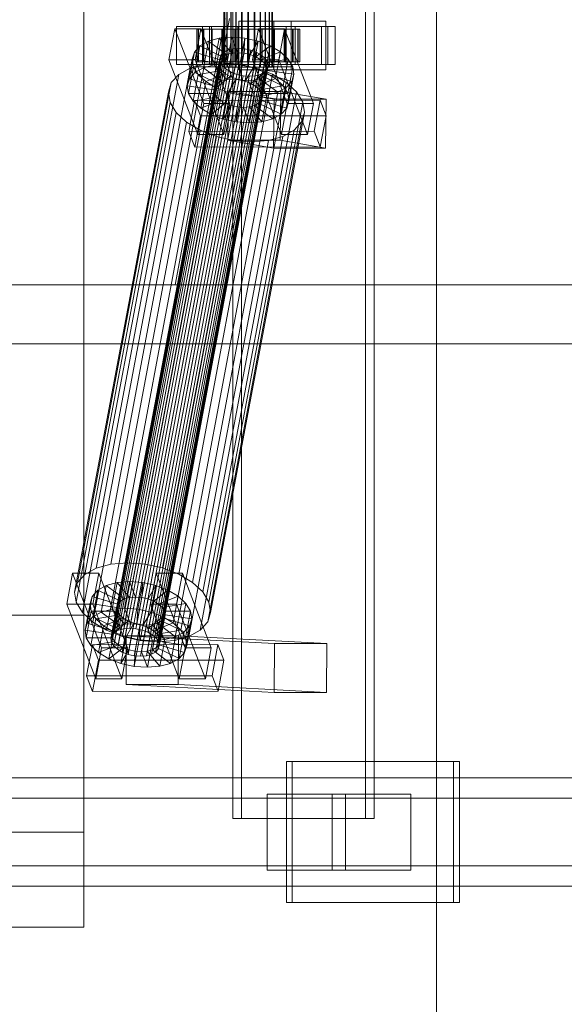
# Model space of a CAD drawing. Header units: millimetres. Extents: x -2233 to 61924, y -68080 to 6847.
# Tile 445 of 656: x 8955 to 9155, y -18494 to -18130. Entities that reach past the tile are written whole.
import ezdxf

# ---------------------------------------------------------------- set-up
doc = ezdxf.new("R2010")
doc.units = ezdxf.units.MM
for name, color, linetype, lineweight in [('COTAS_O', 1, 'Continuous', 0), ('superior_C01', 7, 'Continuous', 0), ('superior_mezcladora', 7, 'Continuous', 0)]:
    doc.layers.add(name, color=color, linetype=linetype, lineweight=lineweight)
doc.dimstyles.new('R19_100', dxfattribs={"dimtxt": 250, "dimasz": 150, "dimexe": 150, "dimexo": 80, "dimgap": 100, "dimtad": 1, "dimtih": 1, "dimtoh": 1, "dimdsep": 46, "dimcen": 0.09, "dimadec": 0, "dimazin": 0, "dimtfac": 1, "dimtdec": 4, "dimtofl": 0, "dimtmove": 0, "dimatfit": 3, "dimfxl": 1, "dimtolj": 1, "dimtzin": 0, "dimarcsym": 0})

# ---------------------------------------------------------------- blocks, each defined once
blk = doc.blocks.new('DIM_R27_41')
at = {"layer": 'COTAS_O'}
for p, q in [((9108.38, -17350), (9063.38, -17500)), ((9808.38, -17350), (9108.38, -17350)), ((9108.38, -18650), (9108.38, -17350)), ((9108.38, -17350), (9153.38, -17500)), ((9108.38, -18650), (9063.38, -18500)), ((9108.38, -18650), (9153.38, -18500)), ((9808.38, -18650), (9108.38, -18650))]:
    blk.add_line(p, q, dxfattribs=at)
blk.add_text('1300 O', height=250, rotation=90, dxfattribs=at).set_placement((9008.38, -18000))

msp = doc.modelspace()

# ---------------------------------------------------------------- linework, layer by layer
at = {"layer": 'superior_C01'}
for p, q in [((9033.245, -17575), (9033.245, -18425)), ((9036.481, -18425), (9036.481, -17575)), ((9082.164, -18425), (9082.164, -17575)), ((9085.399, -17575), (9085.399, -18425)), ((9029.94, -18148), (9029.94, -17852)), ((9030.221, -18148), (9030.221, -17852)), ((9030.273, -18148), (9030.273, -17852)), ((9031.095, -18148), (9031.095, -17852)), ((9031.196, -18148), (9031.196, -17852)), ((9032.505, -18148), (9032.505, -17852)), ((9032.647, -18148), (9032.647, -17852)), ((9034.352, -18148), (9034.352, -17852)), ((9034.527, -18148), (9034.527, -17852)), ((9036.513, -18148), (9036.513, -17852)), ((9036.708, -18148), (9036.708, -17852)), ((9038.839, -18148), (9038.839, -17852)), ((9039.04, -18148), (9039.04, -17852)), ((9041.171, -18148), (9041.171, -17852)), ((9041.366, -18148), (9041.366, -17852)), ((9043.352, -18148), (9043.352, -17852)), ((9043.526, -18148), (9043.526, -17852)), ((9045.232, -18148), (9045.232, -17852)), ((9045.374, -18148), (9045.374, -17852)), ((9046.683, -18148), (9046.683, -17852)), ((9046.784, -18148), (9046.784, -17852)), ((9047.606, -17852), (9047.606, -18148)), ((9047.658, -18148), (9047.658, -17852)), ((9047.939, -18148), (9047.939, -17852)), ((9030.483, -18130), (9012.039, -18228.298)), ((9013.647, -18228.298), (9032.091, -18130)), ((9054.77, -18131), (9035.511, -18131)), ((9035.511, -18131), (9035.511, -18149)), ((9048.345, -18131), (9035.511, -18131)), ((9048.345, -18149), (9048.345, -18131)), ((9048.345, -18131), (9067.604, -18131)), ((9054.77, -18149), (9054.77, -18131)), ((9054.77, -18131), (9067.604, -18131)), ((9067.604, -18131), (9067.604, -18149)), ((9011.888, -18133.859), (9009.737, -18145.327)), ((9021.518, -18133.847), (9011.888, -18133.859)), ((9022.521, -18161.391), (9011.888, -18133.859)), ((9022.146, -18133), (9012.516, -18133)), ((9012.516, -18133), (9012.516, -18147)), ((9025.458, -18133), (9012.516, -18133)), ((9019.366, -18145.315), (9021.518, -18133.847)), ((9020.533, -18134), (9019.941, -18134)), ((9019.941, -18134), (9029.94, -18134)), ((9019.941, -18146), (9019.941, -18134)), ((9019.941, -18134), (9020.643, -18134)), ((9022.38, -18134), (9020.533, -18134)), ((9020.533, -18134), (9030.221, -18134)), ((9020.533, -18146), (9020.533, -18134)), ((9020.643, -18134), (9030.273, -18134)), ((9020.643, -18146), (9020.643, -18134)), ((9020.643, -18134), (9022.592, -18134)), ((9021.518, -18133.847), (9032.151, -18161.379)), ((9068.252, -18133), (9022.029, -18133)), ((9022.029, -18133), (9022.029, -18147)), ((9024.726, -18133), (9022.029, -18133)), ((9022.146, -18147), (9022.146, -18133)), ((9022.146, -18133), (9035.087, -18133)), ((9025.355, -18134), (9022.38, -18134)), ((9022.38, -18134), (9031.095, -18134)), ((9022.38, -18146), (9022.38, -18134)), ((9022.592, -18134), (9031.196, -18134)), ((9022.592, -18146), (9022.592, -18134)), ((9022.592, -18134), (9025.656, -18134)), ((9024.726, -18147), (9024.726, -18133)), ((9024.726, -18133), (9070.948, -18133)), ((9029.256, -18134), (9025.355, -18134)), ((9025.355, -18134), (9032.505, -18134)), ((9025.355, -18146), (9025.355, -18134)), ((9025.458, -18147), (9025.458, -18133)), ((9025.458, -18133), (9035.087, -18133)), ((9025.656, -18134), (9032.647, -18134)), ((9025.656, -18146), (9025.656, -18134)), ((9025.656, -18134), (9029.624, -18134)), ((9033.817, -18134), (9029.256, -18134)), ((9029.256, -18134), (9034.352, -18134)), ((9029.256, -18146), (9029.256, -18134)), ((9029.624, -18134), (9034.527, -18134)), ((9029.624, -18146), (9029.624, -18134)), ((9029.624, -18134), (9034.228, -18134)), ((9029.94, -18134), (9030.221, -18134)), ((9029.94, -18134), (9029.94, -18146)), ((9030.273, -18134), (9029.94, -18134)), ((9030.221, -18134), (9031.095, -18134)), ((9030.221, -18134), (9030.221, -18146)), ((9030.273, -18134), (9030.273, -18146)), ((9031.196, -18134), (9030.273, -18134)), ((9031.095, -18134), (9032.505, -18134)), ((9031.095, -18134), (9031.095, -18146)), ((9031.196, -18134), (9031.196, -18146)), ((9032.647, -18134), (9031.196, -18134)), ((9032.505, -18134), (9034.352, -18134)), ((9032.505, -18134), (9032.505, -18146)), ((9032.647, -18134), (9032.647, -18146)), ((9034.527, -18134), (9032.647, -18134)), ((9038.727, -18134), (9033.817, -18134)), ((9033.817, -18134), (9036.513, -18134)), ((9033.817, -18146), (9033.817, -18134)), ((9034.228, -18134), (9036.708, -18134)), ((9034.228, -18146), (9034.228, -18134)), ((9034.228, -18134), (9039.152, -18134)), ((9034.352, -18134), (9036.513, -18134)), ((9034.352, -18134), (9034.352, -18146)), ((9034.527, -18134), (9034.527, -18146)), ((9036.708, -18134), (9034.527, -18134)), ((9035.087, -18133), (9035.087, -18147)), ((9036.513, -18134), (9038.839, -18134)), ((9036.513, -18134), (9036.513, -18146)), ((9036.708, -18134), (9036.708, -18146)), ((9039.04, -18134), (9036.708, -18134)), ((9043.651, -18134), (9038.727, -18134)), ((9038.727, -18134), (9038.839, -18134)), ((9038.727, -18146), (9038.727, -18134)), ((9038.839, -18134), (9041.171, -18134)), ((9038.839, -18134), (9038.839, -18146)), ((9039.152, -18134), (9039.04, -18134)), ((9039.04, -18134), (9039.04, -18146)), ((9041.366, -18134), (9039.04, -18134)), ((9039.152, -18146), (9039.152, -18134)), ((9039.152, -18134), (9044.062, -18134)), ((9042.703, -18133.821), (9040.552, -18145.289)), ((9043.651, -18134), (9041.171, -18134)), ((9041.171, -18134), (9043.352, -18134)), ((9041.171, -18134), (9041.171, -18146)), ((9044.062, -18134), (9041.366, -18134)), ((9041.366, -18134), (9041.366, -18146)), ((9043.526, -18134), (9041.366, -18134)), ((9052.333, -18133.809), (9042.703, -18133.821)), ((9053.336, -18161.353), (9042.703, -18133.821)), ((9052.961, -18133), (9043.331, -18133)), ((9043.331, -18133), (9043.331, -18147)), ((9056.273, -18133), (9043.331, -18133)), ((9048.255, -18134), (9043.352, -18134)), ((9043.352, -18134), (9045.232, -18134)), ((9043.352, -18134), (9043.352, -18146)), ((9048.623, -18134), (9043.526, -18134)), ((9043.526, -18134), (9043.526, -18146)), ((9045.374, -18134), (9043.526, -18134)), ((9048.255, -18134), (9043.651, -18134)), ((9043.651, -18146), (9043.651, -18134)), ((9044.062, -18146), (9044.062, -18134)), ((9044.062, -18134), (9048.623, -18134)), ((9052.223, -18134), (9045.232, -18134)), ((9045.232, -18134), (9046.683, -18134)), ((9045.232, -18134), (9045.232, -18146)), ((9052.524, -18134), (9045.374, -18134)), ((9045.374, -18134), (9045.374, -18146)), ((9046.784, -18134), (9045.374, -18134)), ((9055.287, -18134), (9046.683, -18134)), ((9046.683, -18134), (9047.606, -18134)), ((9046.683, -18134), (9046.683, -18146)), ((9055.499, -18134), (9046.784, -18134)), ((9046.784, -18134), (9046.784, -18146)), ((9047.658, -18134), (9046.784, -18134)), ((9047.606, -18134), (9057.236, -18134)), ((9047.606, -18146), (9047.606, -18134)), ((9047.606, -18134), (9047.939, -18134)), ((9057.346, -18134), (9047.658, -18134)), ((9047.658, -18134), (9047.658, -18146)), ((9047.939, -18134), (9047.658, -18134)), ((9057.938, -18134), (9047.939, -18134)), ((9047.939, -18134), (9047.939, -18146)), ((9052.223, -18134), (9048.255, -18134)), ((9048.255, -18146), (9048.255, -18134)), ((9048.623, -18146), (9048.623, -18134)), ((9048.623, -18134), (9052.524, -18134)), ((9050.181, -18145.277), (9052.333, -18133.809)), ((9055.287, -18134), (9052.223, -18134)), ((9052.223, -18146), (9052.223, -18134)), ((9052.333, -18133.809), (9062.966, -18161.341)), ((9052.524, -18146), (9052.524, -18134)), ((9052.524, -18134), (9055.499, -18134)), ((9052.961, -18147), (9052.961, -18133)), ((9052.961, -18133), (9065.902, -18133)), ((9057.236, -18134), (9055.287, -18134)), ((9055.287, -18146), (9055.287, -18134)), ((9055.499, -18146), (9055.499, -18134)), ((9055.499, -18134), (9057.346, -18134)), ((9056.273, -18147), (9056.273, -18133)), ((9056.273, -18133), (9065.902, -18133)), ((9057.236, -18134), (9057.236, -18146)), ((9057.938, -18134), (9057.236, -18134)), ((9057.346, -18146), (9057.346, -18134)), ((9057.346, -18134), (9057.938, -18134)), ((9057.938, -18146), (9057.938, -18134)), ((9065.902, -18133), (9065.902, -18147)), ((9068.252, -18147), (9068.252, -18133)), ((9068.252, -18133), (9070.948, -18133)), ((9070.948, -18133), (9070.948, -18147)), ((9024.259, -18138.419), (9021.138, -18140.156)), ((9022.414, -18148.249), (9024.259, -18138.419)), ((9028.251, -18137.325), (9024.259, -18138.419)), ((9024.259, -18138.419), (9030.992, -18143.38)), ((9026.407, -18147.155), (9028.251, -18137.325)), ((9032.843, -18136.948), (9028.251, -18137.325)), ((9028.251, -18137.325), (9032.883, -18142.862)), ((9030.999, -18146.777), (9032.843, -18136.948)), ((9037.722, -18137.313), (9032.843, -18136.948)), ((9032.843, -18136.948), (9035.058, -18142.683)), ((9035.878, -18147.143), (9037.722, -18137.313)), ((9037.722, -18137.313), (9037.369, -18142.856)), ((9042.555, -18138.396), (9037.722, -18137.313)), ((9042.555, -18138.396), (9039.659, -18143.369)), ((9040.711, -18148.226), (9042.555, -18138.396)), ((9047.013, -18140.123), (9042.555, -18138.396)), ((8989.705, -18356.363), (9029.821, -18142.565)), ((8991.183, -18355.541), (9031.299, -18141.742)), ((8993.074, -18355.022), (9033.191, -18141.224)), ((8995.249, -18354.844), (9035.366, -18141.045)), ((8997.56, -18355.017), (9037.677, -18141.218)), ((8999.85, -18355.53), (9039.966, -18141.731)), ((9001.962, -18356.348), (9042.078, -18142.549)), ((9017.258, -18152.246), (9019.102, -18142.416)), ((9019.102, -18142.416), (9018.29, -18145.047)), ((9021.138, -18140.156), (9019.102, -18142.416)), ((9019.102, -18142.416), (9028.55, -18145.274)), ((9019.294, -18149.985), (9021.138, -18140.156)), ((9021.138, -18140.156), (9029.514, -18144.203)), ((9029.821, -18142.565), (9028.857, -18143.635)), ((9031.299, -18141.742), (9029.821, -18142.565)), ((9033.191, -18141.224), (9031.299, -18141.742)), ((9032.883, -18142.862), (9035.058, -18142.683)), ((9035.366, -18141.045), (9033.191, -18141.224)), ((9035.058, -18142.683), (9033.214, -18152.513)), ((9035.058, -18142.683), (9037.369, -18142.856)), ((9037.677, -18141.218), (9035.366, -18141.045)), ((9039.966, -18141.731), (9037.677, -18141.218)), ((9042.078, -18142.549), (9039.966, -18141.731)), ((9047.013, -18140.123), (9041.771, -18144.188)), ((9043.868, -18143.617), (9042.078, -18142.549)), ((9050.793, -18142.377), (9043.561, -18145.255)), ((9045.169, -18149.953), (9047.013, -18140.123)), ((9050.793, -18142.377), (9047.013, -18140.123)), ((9048.948, -18152.207), (9050.793, -18142.377)), ((9053.636, -18145.003), (9050.793, -18142.377)), ((8988.356, -18358.68), (9028.472, -18144.881)), ((8988.576, -18360.017), (9028.693, -18146.218)), ((8988.741, -18357.434), (9028.857, -18143.635)), ((9003.752, -18357.415), (9043.868, -18143.617)), ((9005.098, -18358.659), (9045.215, -18144.861)), ((9046.026, -18146.196), (9005.91, -18359.995)), ((9009.737, -18145.327), (9019.366, -18145.315)), ((9009.737, -18145.327), (9020.369, -18172.859)), ((9016.445, -18154.877), (9018.29, -18145.047)), ((9018.29, -18145.047), (9028.165, -18146.52)), ((9018.29, -18145.047), (9018.756, -18147.868)), ((9029.999, -18172.847), (9019.366, -18145.315)), ((9029.94, -18146), (9019.941, -18146)), ((9019.941, -18146), (9020.533, -18146)), ((9020.643, -18146), (9019.941, -18146)), ((9030.221, -18146), (9020.533, -18146)), ((9020.533, -18146), (9022.38, -18146)), ((9030.273, -18146), (9020.643, -18146)), ((9022.592, -18146), (9020.643, -18146)), ((9031.095, -18146), (9022.38, -18146)), ((9022.38, -18146), (9025.355, -18146)), ((9031.196, -18146), (9022.592, -18146)), ((9025.656, -18146), (9022.592, -18146)), ((9032.505, -18146), (9025.355, -18146)), ((9025.355, -18146), (9029.256, -18146)), ((9032.647, -18146), (9025.656, -18146)), ((9029.624, -18146), (9025.656, -18146)), ((9028.55, -18145.274), (9026.705, -18155.103)), ((9029.514, -18144.203), (9027.67, -18154.033)), ((9028.165, -18146.52), (9028.55, -18145.274)), ((9028.857, -18143.635), (9028.472, -18144.881)), ((9028.472, -18144.881), (9028.693, -18146.218)), ((9028.55, -18145.274), (9029.514, -18144.203)), ((9028.693, -18146.218), (9029.504, -18147.554)), ((9030.992, -18143.38), (9029.148, -18153.21)), ((9034.352, -18146), (9029.256, -18146)), ((9029.256, -18146), (9033.817, -18146)), ((9029.514, -18144.203), (9030.992, -18143.38)), ((9034.527, -18146), (9029.624, -18146)), ((9034.228, -18146), (9029.624, -18146)), ((9030.221, -18146), (9029.94, -18146)), ((9029.94, -18146), (9030.273, -18146)), ((9031.095, -18146), (9030.221, -18146)), ((9030.273, -18146), (9031.196, -18146)), ((9030.992, -18143.38), (9032.883, -18142.862)), ((9032.883, -18142.862), (9031.039, -18152.692)), ((9032.505, -18146), (9031.095, -18146)), ((9031.196, -18146), (9032.647, -18146)), ((9034.352, -18146), (9032.505, -18146)), ((9032.647, -18146), (9034.527, -18146)), ((9036.513, -18146), (9033.817, -18146)), ((9033.817, -18146), (9038.727, -18146)), ((9036.708, -18146), (9034.228, -18146)), ((9039.152, -18146), (9034.228, -18146)), ((9036.513, -18146), (9034.352, -18146)), ((9034.527, -18146), (9036.708, -18146)), ((9037.369, -18142.856), (9035.525, -18152.686)), ((9038.839, -18146), (9036.513, -18146)), ((9036.708, -18146), (9039.04, -18146)), ((9037.369, -18142.856), (9039.659, -18143.369)), ((9039.659, -18143.369), (9037.814, -18153.199)), ((9038.839, -18146), (9038.727, -18146)), ((9038.727, -18146), (9043.651, -18146)), ((9041.171, -18146), (9038.839, -18146)), ((9039.04, -18146), (9039.152, -18146)), ((9039.04, -18146), (9041.366, -18146)), ((9044.062, -18146), (9039.152, -18146)), ((9039.659, -18143.369), (9041.771, -18144.188)), ((9041.771, -18144.188), (9039.926, -18154.017)), ((9040.552, -18145.289), (9050.181, -18145.277)), ((9040.552, -18145.289), (9051.184, -18172.821)), ((9043.352, -18146), (9041.171, -18146)), ((9041.171, -18146), (9043.651, -18146)), ((9041.366, -18146), (9044.062, -18146)), ((9041.366, -18146), (9043.526, -18146)), ((9043.561, -18145.255), (9041.716, -18155.085)), ((9041.771, -18144.188), (9043.561, -18145.255)), ((9045.232, -18146), (9043.352, -18146)), ((9043.352, -18146), (9048.255, -18146)), ((9043.526, -18146), (9048.623, -18146)), ((9043.526, -18146), (9045.374, -18146)), ((9043.561, -18145.255), (9044.907, -18146.499)), ((9043.651, -18146), (9048.255, -18146)), ((9045.215, -18144.861), (9043.868, -18143.617)), ((9048.623, -18146), (9044.062, -18146)), ((9053.636, -18145.003), (9044.907, -18146.499)), ((9046.026, -18146.196), (9045.215, -18144.861)), ((9046.683, -18146), (9045.232, -18146)), ((9045.232, -18146), (9052.223, -18146)), ((9045.374, -18146), (9052.524, -18146)), ((9045.374, -18146), (9046.784, -18146)), ((9046.247, -18147.533), (9046.026, -18146.196)), ((9047.606, -18146), (9046.683, -18146)), ((9046.683, -18146), (9055.287, -18146)), ((9046.784, -18146), (9055.499, -18146)), ((9046.784, -18146), (9047.658, -18146)), ((9057.236, -18146), (9047.606, -18146)), ((9047.939, -18146), (9047.606, -18146)), ((9047.658, -18146), (9057.346, -18146)), ((9047.658, -18146), (9047.939, -18146)), ((9047.939, -18146), (9057.938, -18146)), ((9048.255, -18146), (9052.223, -18146)), ((9052.524, -18146), (9048.623, -18146)), ((9060.814, -18172.809), (9050.181, -18145.277)), ((9051.791, -18154.833), (9053.636, -18145.003)), ((9052.223, -18146), (9055.287, -18146)), ((9055.499, -18146), (9052.524, -18146)), ((9055.348, -18147.823), (9053.636, -18145.003)), ((9055.287, -18146), (9057.236, -18146)), ((9057.346, -18146), (9055.499, -18146)), ((9057.236, -18146), (9057.938, -18146)), ((9057.938, -18146), (9057.346, -18146)), ((8982.907, -18332.659), (9017.49, -18148.35)), ((8988.244, -18331.197), (9022.827, -18146.887)), ((8989.388, -18361.352), (9029.504, -18147.554)), ((8990.734, -18362.596), (9030.851, -18148.798)), ((8992.524, -18363.664), (9032.641, -18149.865)), ((8994.383, -18330.692), (9028.966, -18146.383)), ((9000.905, -18331.181), (9035.488, -18146.872)), ((9004.781, -18363.648), (9044.897, -18149.85)), ((9005.745, -18362.578), (9045.862, -18148.779)), ((9006.13, -18361.332), (9046.247, -18147.533)), ((9007.367, -18332.629), (9041.95, -18148.32)), ((9012.516, -18147), (9022.146, -18147)), ((9012.516, -18147), (9025.458, -18147)), ((9017.49, -18148.35), (9013.319, -18150.672)), ((9016.911, -18157.698), (9018.756, -18147.868)), ((9017.258, -18152.246), (9019.294, -18149.985)), ((9022.827, -18146.887), (9017.49, -18148.35)), ((9018.756, -18147.868), (9028.385, -18147.856)), ((9018.756, -18147.868), (9020.468, -18150.688)), ((9019.294, -18149.985), (9022.414, -18148.249)), ((9027.67, -18154.033), (9019.294, -18149.985)), ((9020.468, -18150.688), (9029.197, -18149.192)), ((9022.029, -18147), (9068.252, -18147)), ((9022.029, -18147), (9024.726, -18147)), ((9035.087, -18147), (9022.146, -18147)), ((9022.414, -18148.249), (9026.407, -18147.155)), ((9029.148, -18153.21), (9022.414, -18148.249)), ((9028.966, -18146.383), (9022.827, -18146.887)), ((9070.948, -18147), (9024.726, -18147)), ((9035.087, -18147), (9025.458, -18147)), ((9028.165, -18146.52), (9026.32, -18156.35)), ((9026.407, -18147.155), (9030.999, -18146.777)), ((9031.039, -18152.692), (9026.407, -18147.155)), ((9028.385, -18147.856), (9026.541, -18157.686)), ((9029.197, -18149.192), (9027.352, -18159.022)), ((9028.385, -18147.856), (9028.165, -18146.52)), ((9029.197, -18149.192), (9028.385, -18147.856)), ((9035.488, -18146.872), (9028.966, -18146.383)), ((9030.543, -18150.436), (9029.197, -18149.192)), ((9029.504, -18147.554), (9030.851, -18148.798)), ((9030.273, -18148), (9029.94, -18148)), ((9029.94, -18148), (9030.221, -18148)), ((9030.221, -18148), (9031.095, -18148)), ((9031.196, -18148), (9030.273, -18148)), ((9030.851, -18148.798), (9032.641, -18149.865)), ((9033.214, -18152.513), (9030.999, -18146.777)), ((9030.999, -18146.777), (9035.878, -18147.143)), ((9031.095, -18148), (9032.505, -18148)), ((9032.647, -18148), (9031.196, -18148)), ((9032.505, -18148), (9034.352, -18148)), ((9032.641, -18149.865), (9034.753, -18150.683)), ((9034.527, -18148), (9032.647, -18148)), ((9034.352, -18148), (9036.513, -18148)), ((9036.708, -18148), (9034.527, -18148)), ((9041.95, -18148.32), (9035.488, -18146.872)), ((9035.511, -18149), (9054.77, -18149)), ((9048.345, -18149), (9035.511, -18149)), ((9035.525, -18152.686), (9035.878, -18147.143)), ((9035.878, -18147.143), (9040.711, -18148.226)), ((9036.513, -18148), (9038.839, -18148)), ((9039.04, -18148), (9036.708, -18148)), ((9037.814, -18153.199), (9040.711, -18148.226)), ((9038.839, -18148), (9041.171, -18148)), ((9041.366, -18148), (9039.04, -18148)), ((9039.926, -18154.017), (9045.169, -18149.953)), ((9040.711, -18148.226), (9045.169, -18149.953)), ((9041.171, -18148), (9043.352, -18148)), ((9043.526, -18148), (9041.366, -18148)), ((9047.91, -18150.629), (9041.95, -18148.32)), ((9044.907, -18146.499), (9043.063, -18156.329)), ((9043.331, -18147), (9052.961, -18147)), ((9043.331, -18147), (9056.273, -18147)), ((9043.352, -18148), (9045.232, -18148)), ((9043.419, -18150.672), (9044.897, -18149.85)), ((9045.374, -18148), (9043.526, -18148)), ((9043.874, -18157.665), (9045.719, -18147.835)), ((9045.939, -18149.171), (9044.095, -18159.001)), ((9044.897, -18149.85), (9045.862, -18148.779)), ((9044.907, -18146.499), (9045.719, -18147.835)), ((9045.169, -18149.953), (9048.948, -18152.207)), ((9045.232, -18148), (9046.683, -18148)), ((9046.784, -18148), (9045.374, -18148)), ((9045.939, -18149.171), (9045.554, -18150.417)), ((9045.719, -18147.835), (9055.348, -18147.823)), ((9045.719, -18147.835), (9045.939, -18149.171)), ((9045.862, -18148.779), (9046.247, -18147.533)), ((9055.814, -18150.644), (9045.939, -18149.171)), ((9046.683, -18148), (9047.606, -18148)), ((9047.658, -18148), (9046.784, -18148)), ((9047.606, -18148), (9047.939, -18148)), ((9047.939, -18148), (9047.658, -18148)), ((9067.604, -18149), (9048.345, -18149)), ((9065.902, -18147), (9052.961, -18147)), ((9055.348, -18147.823), (9053.504, -18157.653)), ((9067.604, -18149), (9054.77, -18149)), ((9055.814, -18150.644), (9055.348, -18147.823)), ((9065.902, -18147), (9056.273, -18147)), ((9070.948, -18147), (9068.252, -18147)), ((8978.736, -18334.981), (9013.319, -18150.672)), ((8994.636, -18364.482), (9034.753, -18150.683)), ((8996.926, -18364.995), (9037.042, -18151.196)), ((8999.237, -18365.168), (9039.353, -18151.369)), ((9001.412, -18364.989), (9041.528, -18151.191)), ((9003.303, -18364.471), (9043.419, -18150.672)), ((9013.319, -18150.672), (9010.597, -18153.694)), ((9013.326, -18334.938), (9047.91, -18150.629)), ((9016.445, -18154.877), (9017.258, -18152.246)), ((9026.705, -18155.103), (9017.258, -18152.246)), ((9018.624, -18160.518), (9020.468, -18150.688)), ((9020.468, -18150.688), (9023.311, -18153.314)), ((9021.467, -18163.144), (9023.311, -18153.314)), ((9023.311, -18153.314), (9030.543, -18150.436)), ((9023.311, -18153.314), (9027.091, -18155.567)), ((9027.091, -18155.567), (9032.333, -18151.503)), ((9029.148, -18153.21), (9027.67, -18154.033)), ((9030.543, -18150.436), (9028.699, -18160.266)), ((9031.039, -18152.692), (9029.148, -18153.21)), ((9032.333, -18151.503), (9030.489, -18161.333)), ((9032.333, -18151.503), (9030.543, -18150.436)), ((9033.214, -18152.513), (9031.039, -18152.692)), ((9031.549, -18157.295), (9034.445, -18152.321)), ((9034.445, -18152.321), (9032.333, -18151.503)), ((9034.445, -18152.321), (9032.601, -18162.151)), ((9035.525, -18152.686), (9033.214, -18152.513)), ((9036.735, -18152.835), (9034.445, -18152.321)), ((9034.753, -18150.683), (9037.042, -18151.196)), ((9036.735, -18152.835), (9034.89, -18162.664)), ((9037.814, -18153.199), (9035.525, -18152.686)), ((9036.382, -18158.378), (9036.735, -18152.835)), ((9039.046, -18153.008), (9036.735, -18152.835)), ((9037.042, -18151.196), (9039.353, -18151.369)), ((9039.046, -18153.008), (9037.201, -18162.837)), ((9039.926, -18154.017), (9037.814, -18153.199)), ((9041.221, -18152.829), (9039.046, -18153.008)), ((9041.261, -18158.743), (9039.046, -18153.008)), ((9039.353, -18151.369), (9041.528, -18151.191)), ((9041.221, -18152.829), (9039.376, -18162.659)), ((9043.112, -18152.311), (9041.221, -18152.829)), ((9045.853, -18158.366), (9041.221, -18152.829)), ((9043.112, -18152.311), (9041.267, -18162.14)), ((9041.528, -18151.191), (9043.419, -18150.672)), ((9041.716, -18155.085), (9048.948, -18152.207)), ((9044.59, -18151.488), (9042.746, -18161.318)), ((9044.59, -18151.488), (9043.112, -18152.311)), ((9049.845, -18157.272), (9043.112, -18152.311)), ((9045.554, -18150.417), (9043.71, -18160.247)), ((9045.554, -18150.417), (9044.59, -18151.488)), ((9052.966, -18155.535), (9044.59, -18151.488)), ((9055.001, -18153.275), (9045.554, -18150.417)), ((9052.962, -18153.641), (9047.91, -18150.629)), ((9048.948, -18152.207), (9051.791, -18154.833)), ((9052.966, -18155.535), (9055.001, -18153.275)), ((9053.157, -18163.105), (9055.001, -18153.275)), ((9053.97, -18160.474), (9055.814, -18150.644)), ((9055.001, -18153.275), (9055.814, -18150.644)), ((8974.927, -18341.52), (9009.511, -18157.211)), ((8976.014, -18338.003), (9010.597, -18153.694)), ((9010.597, -18153.694), (9009.511, -18157.211)), ((9009.511, -18157.211), (9010.133, -18160.982)), ((9026.32, -18156.35), (9016.445, -18154.877)), ((9016.911, -18157.698), (9016.445, -18154.877)), ((9018.379, -18337.95), (9052.962, -18153.641)), ((9022.179, -18341.461), (9056.762, -18157.152)), ((9025.246, -18165.397), (9027.091, -18155.567)), ((9026.705, -18155.103), (9026.32, -18156.35)), ((9026.32, -18156.35), (9026.541, -18157.686)), ((9027.67, -18154.033), (9026.705, -18155.103)), ((9027.091, -18155.567), (9031.549, -18157.295)), ((9031.707, -18156.962), (9031.483, -18174.943)), ((9050.966, -18156.962), (9031.707, -18156.962)), ((9048.45, -18159.83), (9031.707, -18156.962)), ((9041.716, -18155.085), (9039.926, -18154.017)), ((9043.063, -18156.329), (9041.716, -18155.085)), ((9043.063, -18156.329), (9051.791, -18154.833)), ((9043.874, -18157.665), (9043.063, -18156.329)), ((9049.845, -18157.272), (9052.966, -18155.535)), ((9050.742, -18174.943), (9050.966, -18156.962)), ((9050.966, -18156.962), (9067.71, -18159.83)), ((9051.121, -18165.365), (9052.966, -18155.535)), ((9051.791, -18154.833), (9053.504, -18157.653)), ((9056.762, -18157.152), (9052.962, -18153.641)), ((9059.052, -18160.922), (9056.762, -18157.152)), ((9026.541, -18157.686), (9016.911, -18157.698)), ((9018.624, -18160.518), (9016.911, -18157.698)), ((9019.189, -18160.247), (9017.037, -18171.715)), ((9027.352, -18159.022), (9018.624, -18160.518)), ((9021.467, -18163.144), (9018.624, -18160.518)), ((9065.412, -18160.19), (9019.189, -18160.247)), ((9021.404, -18165.983), (9019.189, -18160.247)), ((9028.699, -18160.266), (9021.467, -18163.144)), ((9026.541, -18157.686), (9027.352, -18159.022)), ((9027.352, -18159.022), (9028.699, -18160.266)), ((9028.699, -18160.266), (9030.489, -18161.333)), ((9029.704, -18167.125), (9031.549, -18157.295)), ((9031.549, -18157.295), (9036.382, -18158.378)), ((9034.537, -18168.208), (9036.382, -18158.378)), ((9036.382, -18158.378), (9041.261, -18158.743)), ((9039.416, -18168.573), (9041.261, -18158.743)), ((9041.261, -18158.743), (9045.853, -18158.366)), ((9042.746, -18161.318), (9043.71, -18160.247)), ((9043.71, -18160.247), (9044.095, -18159.001)), ((9043.71, -18160.247), (9053.157, -18163.105)), ((9053.504, -18157.653), (9043.874, -18157.665)), ((9044.095, -18159.001), (9043.874, -18157.665)), ((9044.008, -18168.196), (9045.853, -18158.366)), ((9044.095, -18159.001), (9053.97, -18160.474)), ((9045.853, -18158.366), (9049.845, -18157.272)), ((9048.001, -18167.102), (9049.845, -18157.272)), ((9048.227, -18177.811), (9048.45, -18159.83)), ((9048.45, -18159.83), (9067.71, -18159.83)), ((9053.97, -18160.474), (9053.157, -18163.105)), ((9053.504, -18157.653), (9053.97, -18160.474)), ((9063.26, -18171.658), (9065.412, -18160.19)), ((9065.412, -18160.19), (9067.627, -18165.926)), ((9067.71, -18159.83), (9067.486, -18177.811)), ((8975.55, -18345.291), (9010.133, -18160.982)), ((9010.133, -18160.982), (9012.423, -18164.752)), ((9020.369, -18172.859), (9022.521, -18161.391)), ((9025.246, -18165.397), (9021.467, -18163.144)), ((9022.521, -18161.391), (9032.151, -18161.379)), ((9059.052, -18160.922), (9024.469, -18345.231)), ((9030.489, -18161.333), (9025.246, -18165.397)), ((9032.601, -18162.151), (9029.704, -18167.125)), ((9032.151, -18161.379), (9029.999, -18172.847)), ((9030.489, -18161.333), (9032.601, -18162.151)), ((9032.601, -18162.151), (9034.89, -18162.664)), ((9034.89, -18162.664), (9034.537, -18168.208)), ((9034.89, -18162.664), (9037.201, -18162.837)), ((9037.201, -18162.837), (9039.376, -18162.659)), ((9037.201, -18162.837), (9039.416, -18168.573)), ((9039.376, -18162.659), (9041.267, -18162.14)), ((9039.376, -18162.659), (9044.008, -18168.196)), ((9041.267, -18162.14), (9042.746, -18161.318)), ((9041.267, -18162.14), (9048.001, -18167.102)), ((9042.746, -18161.318), (9051.121, -18165.365)), ((9053.157, -18163.105), (9051.121, -18165.365)), ((9051.184, -18172.821), (9053.336, -18161.353)), ((9053.336, -18161.353), (9062.966, -18161.341)), ((9059.675, -18164.693), (9059.052, -18160.922)), ((9062.966, -18161.341), (9060.814, -18172.809)), ((8977.84, -18349.061), (9012.423, -18164.752)), ((9012.423, -18164.752), (9016.224, -18168.263)), ((9019.253, -18177.451), (9021.404, -18165.983)), ((9021.404, -18165.983), (9067.627, -18165.926)), ((9025.092, -18349.002), (9059.675, -18164.693)), ((9029.704, -18167.125), (9025.246, -18165.397)), ((9034.537, -18168.208), (9029.704, -18167.125)), ((9048.001, -18167.102), (9044.008, -18168.196)), ((9051.121, -18165.365), (9048.001, -18167.102)), ((9058.588, -18168.21), (9059.675, -18164.693)), ((9067.627, -18165.926), (9065.475, -18177.394)), ((8981.64, -18352.572), (9016.224, -18168.263)), ((8986.693, -18355.584), (9021.276, -18171.275)), ((9016.224, -18168.263), (9021.276, -18171.275)), ((9017.037, -18171.715), (9063.26, -18171.658)), ((9017.037, -18171.715), (9019.253, -18177.451)), ((9021.276, -18171.275), (9027.236, -18173.584)), ((9021.284, -18355.541), (9055.867, -18171.232)), ((9024.005, -18352.519), (9058.588, -18168.21)), ((9039.416, -18168.573), (9034.537, -18168.208)), ((9044.008, -18168.196), (9039.416, -18168.573)), ((9051.695, -18173.554), (9055.867, -18171.232)), ((9055.867, -18171.232), (9058.588, -18168.21)), ((9065.475, -18177.394), (9063.26, -18171.658)), ((8992.653, -18357.893), (9027.236, -18173.584)), ((8999.114, -18359.341), (9033.697, -18175.032)), ((9011.775, -18359.326), (9046.358, -18175.016)), ((9017.112, -18357.863), (9051.695, -18173.554)), ((9029.999, -18172.847), (9020.369, -18172.859)), ((9027.236, -18173.584), (9033.697, -18175.032)), ((9031.483, -18174.943), (9050.742, -18174.943)), ((9048.227, -18177.811), (9031.483, -18174.943)), ((9033.697, -18175.032), (9040.219, -18175.521)), ((9040.219, -18175.521), (9046.358, -18175.016)), ((9046.358, -18175.016), (9051.695, -18173.554)), ((9067.486, -18177.811), (9050.742, -18174.943)), ((9060.814, -18172.809), (9051.184, -18172.821)), ((9005.636, -18359.83), (9040.219, -18175.521)), ((9065.475, -18177.394), (9019.253, -18177.451)), ((9067.486, -18177.811), (9048.227, -18177.811)), ((9012.039, -18228.298), (8578.496, -18228.298)), ((8580.104, -18228.298), (9013.647, -18228.298)), ((9012.039, -18228.298), (9013.647, -18228.298)), ((9445.582, -18228.298), (9012.039, -18228.298)), ((9013.647, -18228.298), (9447.19, -18228.298)), ((10242.208, -18250), (1103.221, -18250)), ((1104.577, -18250), (10243.564, -18250)), ((8982.907, -18332.659), (8988.244, -18331.197)), ((8988.244, -18331.197), (8994.383, -18330.692)), ((8994.383, -18330.692), (9000.905, -18331.181)), ((9000.905, -18331.181), (9007.367, -18332.629)), ((8974.231, -18334.551), (8972.08, -18346.02)), ((8983.861, -18334.539), (8974.231, -18334.551)), ((8984.864, -18362.083), (8974.231, -18334.551)), ((8976.014, -18338.003), (8978.736, -18334.981)), ((8978.736, -18334.981), (8982.907, -18332.659)), ((8981.709, -18346.008), (8983.861, -18334.539)), ((8983.861, -18334.539), (8994.494, -18362.071)), ((9005.046, -18334.513), (9002.894, -18345.981)), ((9014.676, -18334.501), (9005.046, -18334.513)), ((9015.679, -18362.045), (9005.046, -18334.513)), ((9007.367, -18332.629), (9013.326, -18334.938)), ((9012.524, -18345.969), (9014.676, -18334.501)), ((9013.326, -18334.938), (9018.379, -18337.95)), ((9014.676, -18334.501), (9025.309, -18362.033)), ((8974.927, -18341.52), (8976.014, -18338.003)), ((8990.594, -18338.017), (8986.602, -18339.111)), ((8988.75, -18347.847), (8990.594, -18338.017)), ((8995.186, -18337.64), (8990.594, -18338.017)), ((8990.594, -18338.017), (8995.226, -18343.554)), ((8993.342, -18347.47), (8995.186, -18337.64)), ((9000.065, -18338.005), (8995.186, -18337.64)), ((8995.186, -18337.64), (8997.401, -18343.376)), ((8998.22, -18347.835), (9000.065, -18338.005)), ((9000.065, -18338.005), (8999.712, -18343.549)), ((9004.898, -18339.088), (9000.065, -18338.005)), ((9018.379, -18337.95), (9022.179, -18341.461)), ((8975.55, -18345.291), (8974.927, -18341.52)), ((8983.481, -18340.848), (8981.445, -18343.108)), ((8981.637, -18350.678), (8983.481, -18340.848)), ((8986.602, -18339.111), (8983.481, -18340.848)), ((8983.481, -18340.848), (8991.857, -18344.895)), ((8984.757, -18348.941), (8986.602, -18339.111)), ((8986.602, -18339.111), (8993.335, -18344.073)), ((9004.898, -18339.088), (9002.002, -18344.062)), ((9003.054, -18348.918), (9004.898, -18339.088)), ((9009.356, -18340.816), (9004.113, -18344.88)), ((9009.356, -18340.816), (9004.898, -18339.088)), ((9007.512, -18350.645), (9009.356, -18340.816)), ((9013.136, -18343.069), (9009.356, -18340.816)), ((9022.179, -18341.461), (9024.469, -18345.231)), ((8972.08, -18346.02), (8981.709, -18346.008)), ((8972.08, -18346.02), (8982.712, -18373.551)), ((8977.84, -18349.061), (8975.55, -18345.291)), ((8978.788, -18355.569), (8980.633, -18345.739)), ((8979.601, -18352.938), (8981.445, -18343.108)), ((8981.445, -18343.108), (8980.633, -18345.739)), ((8980.633, -18345.739), (8990.507, -18347.212)), ((8980.633, -18345.739), (8981.098, -18348.56)), ((8981.445, -18343.108), (8990.892, -18345.966)), ((8992.342, -18373.539), (8981.709, -18346.008)), ((8990.892, -18345.966), (8989.048, -18355.796)), ((8991.857, -18344.895), (8990.012, -18354.725)), ((8990.507, -18347.212), (8990.892, -18345.966)), ((8990.892, -18345.966), (8991.857, -18344.895)), ((8993.335, -18344.073), (8991.491, -18353.902)), ((8991.857, -18344.895), (8993.335, -18344.073)), ((8993.335, -18344.073), (8995.226, -18343.554)), ((8995.226, -18343.554), (8993.382, -18353.384)), ((8995.226, -18343.554), (8997.401, -18343.376)), ((8997.401, -18343.376), (8995.557, -18353.205)), ((8997.401, -18343.376), (8999.712, -18343.549)), ((8999.712, -18343.549), (8997.868, -18353.378)), ((8999.712, -18343.549), (9002.002, -18344.062)), ((9002.002, -18344.062), (9000.157, -18353.892)), ((9002.002, -18344.062), (9004.113, -18344.88)), ((9004.113, -18344.88), (9002.269, -18354.71)), ((9002.894, -18345.981), (9012.524, -18345.969)), ((9002.894, -18345.981), (9013.527, -18373.513)), ((9005.904, -18345.947), (9004.059, -18355.777)), ((9004.113, -18344.88), (9005.904, -18345.947)), ((9013.136, -18343.069), (9005.904, -18345.947)), ((9005.904, -18345.947), (9007.25, -18347.191)), ((9015.978, -18345.695), (9007.25, -18347.191)), ((9011.291, -18352.899), (9013.136, -18343.069)), ((9023.157, -18373.501), (9012.524, -18345.969)), ((9015.978, -18345.695), (9013.136, -18343.069)), ((9014.134, -18355.525), (9015.978, -18345.695)), ((9017.691, -18348.515), (9015.978, -18345.695)), ((9024.469, -18345.231), (9025.092, -18349.002)), ((8981.64, -18352.572), (8977.84, -18349.061)), ((8979.254, -18358.39), (8981.098, -18348.56)), ((8981.098, -18348.56), (8990.728, -18348.548)), ((8981.098, -18348.56), (8982.811, -18351.38)), ((8981.637, -18350.678), (8984.757, -18348.941)), ((8984.757, -18348.941), (8988.75, -18347.847)), ((8991.491, -18353.902), (8984.757, -18348.941)), ((8990.507, -18347.212), (8988.663, -18357.042)), ((8988.75, -18347.847), (8993.342, -18347.47)), ((8993.382, -18353.384), (8988.75, -18347.847)), ((8990.728, -18348.548), (8988.884, -18358.378)), ((8990.728, -18348.548), (8990.507, -18347.212)), ((8991.539, -18349.884), (8990.728, -18348.548)), ((8995.557, -18353.205), (8993.342, -18347.47)), ((8993.342, -18347.47), (8998.22, -18347.835)), ((8997.868, -18353.378), (8998.22, -18347.835)), ((8998.22, -18347.835), (9003.054, -18348.918)), ((9000.157, -18353.892), (9003.054, -18348.918)), ((9003.054, -18348.918), (9007.512, -18350.645)), ((9007.25, -18347.191), (9005.406, -18357.021)), ((9006.217, -18358.357), (9008.062, -18348.527)), ((9007.25, -18347.191), (9008.062, -18348.527)), ((9008.062, -18348.527), (9017.691, -18348.515)), ((9008.062, -18348.527), (9008.282, -18349.863)), ((9017.691, -18348.515), (9015.847, -18358.345)), ((9018.157, -18351.336), (9017.691, -18348.515)), ((9025.092, -18349.002), (9024.005, -18352.519)), ((8978.788, -18355.569), (8979.601, -18352.938)), ((8979.601, -18352.938), (8981.637, -18350.678)), ((8989.048, -18355.796), (8979.601, -18352.938)), ((8980.967, -18361.21), (8982.811, -18351.38)), ((8990.012, -18354.725), (8981.637, -18350.678)), ((8986.693, -18355.584), (8981.64, -18352.572)), ((8982.811, -18351.38), (8991.539, -18349.884)), ((8982.811, -18351.38), (8985.654, -18354.006)), ((8985.654, -18354.006), (8992.886, -18351.128)), ((8989.433, -18356.26), (8994.676, -18352.196)), ((8991.539, -18349.884), (8989.695, -18359.714)), ((8992.886, -18351.128), (8991.042, -18360.958)), ((8992.886, -18351.128), (8991.539, -18349.884)), ((8994.676, -18352.196), (8992.832, -18362.025)), ((8994.676, -18352.196), (8992.886, -18351.128)), ((8995.557, -18353.205), (8993.382, -18353.384)), ((8993.892, -18357.987), (8996.788, -18353.014)), ((8996.788, -18353.014), (8994.676, -18352.196)), ((8996.788, -18353.014), (8994.944, -18362.843)), ((8997.868, -18353.378), (8995.557, -18353.205)), ((8999.077, -18353.527), (8996.788, -18353.014)), ((9002.269, -18354.71), (9007.512, -18350.645)), ((9005.455, -18353.003), (9003.564, -18353.521)), ((9005.455, -18353.003), (9003.61, -18362.833)), ((9004.059, -18355.777), (9011.291, -18352.899)), ((9006.933, -18352.18), (9005.088, -18362.01)), ((9006.933, -18352.18), (9005.455, -18353.003)), ((9012.188, -18357.964), (9005.455, -18353.003)), ((9007.897, -18351.109), (9006.053, -18360.939)), ((9008.282, -18349.863), (9006.438, -18359.693)), ((9007.897, -18351.109), (9006.933, -18352.18)), ((9015.308, -18356.228), (9006.933, -18352.18)), ((9007.512, -18350.645), (9011.291, -18352.899)), ((9008.282, -18349.863), (9007.897, -18351.109)), ((9017.344, -18353.967), (9007.897, -18351.109)), ((9018.157, -18351.336), (9008.282, -18349.863)), ((9011.291, -18352.899), (9014.134, -18355.525)), ((9016.313, -18361.166), (9018.157, -18351.336)), ((9017.344, -18353.967), (9018.157, -18351.336)), ((9024.005, -18352.519), (9021.284, -18355.541)), ((8988.663, -18357.042), (8978.788, -18355.569)), ((8979.254, -18358.39), (8978.788, -18355.569)), ((8983.81, -18363.836), (8985.654, -18354.006)), ((8985.654, -18354.006), (8989.433, -18356.26)), ((8992.653, -18357.893), (8986.693, -18355.584)), ((8987.589, -18366.09), (8989.433, -18356.26)), ((8989.048, -18355.796), (8988.663, -18357.042)), ((8988.741, -18357.434), (8989.705, -18356.363)), ((8990.012, -18354.725), (8989.048, -18355.796)), ((8989.433, -18356.26), (8993.892, -18357.987)), ((8989.705, -18356.363), (8991.183, -18355.541)), ((8991.491, -18353.902), (8990.012, -18354.725)), ((8991.183, -18355.541), (8993.074, -18355.022)), ((8993.382, -18353.384), (8991.491, -18353.902)), ((8993.074, -18355.022), (8995.249, -18354.844)), ((8995.249, -18354.844), (8997.56, -18355.017)), ((8999.077, -18353.527), (8997.233, -18363.357)), ((8997.56, -18355.017), (8999.85, -18355.53)), ((9000.157, -18353.892), (8997.868, -18353.378)), ((8998.725, -18359.07), (8999.077, -18353.527)), ((9001.388, -18353.7), (8999.077, -18353.527)), ((9001.388, -18353.7), (8999.544, -18363.53)), ((8999.85, -18355.53), (9001.962, -18356.348)), ((9002.269, -18354.71), (9000.157, -18353.892)), ((9003.564, -18353.521), (9001.388, -18353.7)), ((9003.604, -18359.436), (9001.388, -18353.7)), ((9003.564, -18353.521), (9001.719, -18363.351)), ((9001.962, -18356.348), (9003.752, -18357.415)), ((9004.059, -18355.777), (9002.269, -18354.71)), ((9008.196, -18359.058), (9003.564, -18353.521)), ((9005.406, -18357.021), (9004.059, -18355.777)), ((9005.406, -18357.021), (9014.134, -18355.525)), ((9012.188, -18357.964), (9015.308, -18356.228)), ((9013.464, -18366.057), (9015.308, -18356.228)), ((9014.134, -18355.525), (9015.847, -18358.345)), ((9015.308, -18356.228), (9017.344, -18353.967)), ((9015.5, -18363.797), (9017.344, -18353.967)), ((9021.284, -18355.541), (9017.112, -18357.863)), ((8988.884, -18358.378), (8979.254, -18358.39)), ((8980.967, -18361.21), (8979.254, -18358.39)), ((8989.695, -18359.714), (8980.967, -18361.21)), ((8988.356, -18358.68), (8988.741, -18357.434)), ((8988.576, -18360.017), (8988.356, -18358.68)), ((8989.388, -18361.352), (8988.576, -18360.017)), ((8988.663, -18357.042), (8988.884, -18358.378)), ((8988.884, -18358.378), (8989.695, -18359.714)), ((8989.695, -18359.714), (8991.042, -18360.958)), ((8992.047, -18367.817), (8993.892, -18357.987)), ((8999.114, -18359.341), (8992.653, -18357.893)), ((8993.892, -18357.987), (8998.725, -18359.07)), ((8993.972, -18357.646), (8993.904, -18375.644)), ((9013.231, -18357.646), (8993.972, -18357.646)), ((9048.604, -18360.514), (8993.972, -18357.646)), ((8996.88, -18368.9), (8998.725, -18359.07)), ((8998.725, -18359.07), (9003.604, -18359.436)), ((9005.636, -18359.83), (8999.114, -18359.341)), ((9001.759, -18369.265), (9003.604, -18359.436)), ((9003.604, -18359.436), (9008.196, -18359.058)), ((9003.752, -18357.415), (9005.098, -18358.659)), ((9005.098, -18358.659), (9005.91, -18359.995)), ((9006.217, -18358.357), (9005.406, -18357.021)), ((9011.775, -18359.326), (9005.636, -18359.83)), ((9005.91, -18359.995), (9006.13, -18361.332)), ((9006.053, -18360.939), (9006.438, -18359.693)), ((9015.847, -18358.345), (9006.217, -18358.357)), ((9006.438, -18359.693), (9006.217, -18358.357)), ((9006.351, -18368.888), (9008.196, -18359.058)), ((9006.438, -18359.693), (9016.313, -18361.166)), ((9008.196, -18359.058), (9012.188, -18357.964)), ((9010.344, -18367.794), (9012.188, -18357.964)), ((9017.112, -18357.863), (9011.775, -18359.326)), ((9013.163, -18375.644), (9013.231, -18357.646)), ((9013.231, -18357.646), (9067.863, -18360.514)), ((9015.847, -18358.345), (9016.313, -18361.166)), ((9048.535, -18378.512), (9048.604, -18360.514)), ((9048.604, -18360.514), (9067.863, -18360.514)), ((9067.863, -18360.514), (9067.794, -18378.512)), ((8981.532, -18360.939), (8979.38, -18372.408)), ((8983.81, -18363.836), (8980.967, -18361.21)), ((9027.755, -18360.882), (8981.532, -18360.939)), ((8983.747, -18366.675), (8981.532, -18360.939)), ((8982.712, -18373.551), (8984.864, -18362.083)), ((8991.042, -18360.958), (8983.81, -18363.836)), ((8987.589, -18366.09), (8983.81, -18363.836)), ((8984.864, -18362.083), (8994.494, -18362.071)), ((8992.832, -18362.025), (8987.589, -18366.09)), ((8990.734, -18362.596), (8989.388, -18361.352)), ((8992.524, -18363.664), (8990.734, -18362.596)), ((8991.042, -18360.958), (8992.832, -18362.025)), ((8994.944, -18362.843), (8992.047, -18367.817)), ((8994.494, -18362.071), (8992.342, -18373.539)), ((8994.636, -18364.482), (8992.524, -18363.664)), ((8992.832, -18362.025), (8994.944, -18362.843)), ((8994.944, -18362.843), (8997.233, -18363.357)), ((8997.233, -18363.357), (8996.88, -18368.9)), ((8997.233, -18363.357), (8999.544, -18363.53)), ((8999.544, -18363.53), (9001.719, -18363.351)), ((8999.544, -18363.53), (9001.759, -18369.265)), ((9001.719, -18363.351), (9003.61, -18362.833)), ((9001.719, -18363.351), (9006.351, -18368.888)), ((9004.781, -18363.648), (9003.303, -18364.471)), ((9003.61, -18362.833), (9005.088, -18362.01)), ((9003.61, -18362.833), (9010.344, -18367.794)), ((9005.745, -18362.578), (9004.781, -18363.648)), ((9005.088, -18362.01), (9006.053, -18360.939)), ((9005.088, -18362.01), (9013.464, -18366.057)), ((9006.13, -18361.332), (9005.745, -18362.578)), ((9006.053, -18360.939), (9015.5, -18363.797)), ((9015.5, -18363.797), (9013.464, -18366.057)), ((9013.527, -18373.513), (9015.679, -18362.045)), ((9016.313, -18361.166), (9015.5, -18363.797)), ((9015.679, -18362.045), (9025.309, -18362.033)), ((9025.309, -18362.033), (9023.157, -18373.501)), ((9025.603, -18372.35), (9027.755, -18360.882)), ((9027.755, -18360.882), (9029.97, -18366.618)), ((8981.596, -18378.143), (8983.747, -18366.675)), ((8983.747, -18366.675), (9029.97, -18366.618)), ((8992.047, -18367.817), (8987.589, -18366.09)), ((8996.926, -18364.995), (8994.636, -18364.482)), ((8999.237, -18365.168), (8996.926, -18364.995)), ((9001.412, -18364.989), (8999.237, -18365.168)), ((9003.303, -18364.471), (9001.412, -18364.989)), ((9010.344, -18367.794), (9006.351, -18368.888)), ((9013.464, -18366.057), (9010.344, -18367.794)), ((9029.97, -18366.618), (9027.818, -18378.086)), ((8996.88, -18368.9), (8992.047, -18367.817)), ((9001.759, -18369.265), (8996.88, -18368.9)), ((9006.351, -18368.888), (9001.759, -18369.265)), ((8979.38, -18372.408), (9025.603, -18372.35)), ((8979.38, -18372.408), (8981.596, -18378.143)), ((8992.342, -18373.539), (8982.712, -18373.551)), ((9023.157, -18373.501), (9013.527, -18373.513)), ((9027.818, -18378.086), (9025.603, -18372.35)), ((9027.818, -18378.086), (8981.596, -18378.143)), ((8993.904, -18375.644), (9013.163, -18375.644)), ((9048.535, -18378.512), (8993.904, -18375.644)), ((9067.794, -18378.512), (9013.163, -18375.644)), ((9067.794, -18378.512), (9048.535, -18378.512)), ((9114.665, -18404), (9053.035, -18404)), ((9053.035, -18404), (9053.035, -18456)), ((9055.192, -18404), (9053.035, -18404)), ((9055.192, -18456), (9055.192, -18404)), ((9055.192, -18404), (9116.821, -18404)), ((9114.665, -18456), (9114.665, -18404)), ((9114.665, -18404), (9116.821, -18404)), ((9116.821, -18404), (9116.821, -18456)), ((9528.163, -18410), (8372.601, -18410)), ((8383.386, -18410), (9538.948, -18410)), ((9605.003, -18410), (8449.442, -18410)), ((8462.923, -18410), (9618.484, -18410)), ((9526.231, -18417.5), (8448.858, -18417.5)), ((8463.506, -18417.5), (9540.879, -18417.5)), ((9074.845, -18416), (9045.956, -18416)), ((9045.956, -18416), (9045.956, -18444)), ((9069.944, -18416), (9045.956, -18416)), ((9069.944, -18444), (9069.944, -18416)), ((9069.944, -18416), (9098.833, -18416)), ((9074.845, -18444), (9074.845, -18416)), ((9074.845, -18416), (9098.833, -18416)), ((9098.833, -18416), (9098.833, -18444)), ((9033.245, -18425), (9082.164, -18425)), ((9033.245, -18425), (9036.481, -18425)), ((9085.399, -18425), (9036.481, -18425)), ((9085.399, -18425), (9082.164, -18425)), ((8448.858, -18442.5), (9526.231, -18442.5)), ((8463.506, -18442.5), (9540.879, -18442.5)), ((9045.956, -18444), (9074.845, -18444)), ((9045.956, -18444), (9069.944, -18444)), ((9098.833, -18444), (9069.944, -18444)), ((9098.833, -18444), (9074.845, -18444)), ((8372.601, -18450), (9528.163, -18450)), ((8383.386, -18450), (9538.948, -18450)), ((8449.442, -18450), (9605.003, -18450)), ((8462.923, -18450), (9618.484, -18450)), ((9053.035, -18456), (9114.665, -18456)), ((9053.035, -18456), (9055.192, -18456)), ((9116.821, -18456), (9055.192, -18456)), ((9116.821, -18456), (9114.665, -18456))]:
    msp.add_line(p, q, dxfattribs=at)
at = {"layer": 'superior_mezcladora'}
for p, q in [((8978.381, -17705), (8978.381, -18465)), ((8898.381, -18350), (8978.381, -18350)), ((8978.381, -18350), (8978.381, -18430)), ((8978.381, -18430), (8898.381, -18430)), ((8978.381, -18465), (8558.381, -18465))]:
    msp.add_line(p, q, dxfattribs=at)

# ---------------------------------------------------------------- dimensions: what is measured, and where the dimension line sits
at = {"layer": 'COTAS_O'}
dim = msp.add_aligned_dim(p1=(9808.381, -18650), p2=(9808.381, -17350), distance=700, text='<> O', dimstyle='R19_100', dxfattribs=at)
dim.commit()
dim.dimension.update_dxf_attribs({"geometry": 'DIM_R27_41', "text_midpoint": (9108.381, -18000)})

doc.saveas('drawing.dxf')
